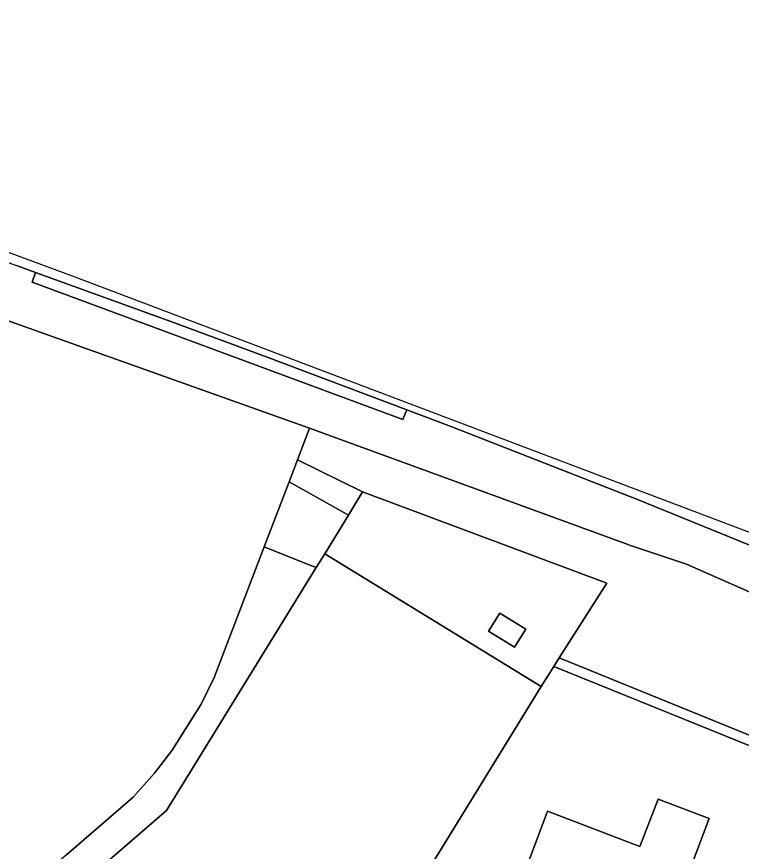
# Model space of a CAD drawing. Extents: x 163683 to 164494, y 382709 to 383872.
# Drawn here: x 163823.9 to 163896.5, y 383781.9 to 383865.6 of the extents above; entities that cross this region are included whole.
import ezdxf

# ---------------------------------------------------------------- set-up
doc = ezdxf.new("R2010")
doc.units = 0
for name, color, linetype in [('IMGEO_Erf', 7, 'Continuous'), ('IMGEO_Geluidsscherm', 7, 'Continuous'), ('IMGEO_Groenvoorziening', 7, 'Continuous'), ('IMGEO_Haag', 7, 'Continuous'), ('IMGEO_Hek', 7, 'Continuous'), ('IMGEO_Pand', 7, 'Continuous'), ('IMGEO_Parkeervlak_gesloten', 7, 'Continuous'), ('IMGEO_Parkeervlak_open', 7, 'Continuous'), ('IMGEO_Rijbaan_lokaal_gesloten', 7, 'Continuous'), ('IMGEO_Spoorbaan_halfverhard', 7, 'Continuous')]:
    doc.layers.add(name, color=color, linetype=linetype)

msp = doc.modelspace()

# ---------------------------------------------------------------- linework, layer by layer
at = {"layer": 'IMGEO_Erf'}
for points in [[(163858.573, 383817.976), (163857.149, 383815.646), (163854.781, 383811.77), (163876.456, 383798.457), (163877.731, 383800.465), (163878.28, 383801.329), (163878.505, 383801.684), (163883.033, 383808.82)], [(163872.315, 383805.806), (163874.909, 383804.212), (163873.793, 383802.396), (163871.199, 383803.989)]]:
    msp.add_lwpolyline(points, close=True, dxfattribs=at)
at = {"layer": 'IMGEO_Geluidsscherm'}
msp.add_lwpolyline([(163763.21, 383861.507), (163763.838, 383861.303), (163776.541, 383857.086), (163795.465, 383850.695), (163814.373, 383844.127), (163823.896, 383840.669), (163825.802, 383839.977), (163839.348, 383835.059), (163848.731, 383831.578), (163862.986, 383826.192), (163867.503, 383824.485), (163886.122, 383817.204), (163904.646, 383809.665)], dxfattribs=at)
at = {"layer": 'IMGEO_Groenvoorziening'}
for points in [[(163904.646, 383809.665), (163886.122, 383817.204), (163867.503, 383824.485), (163862.986, 383826.192), (163862.605, 383825.233), (163825.464, 383838.989), (163825.802, 383839.977), (163823.896, 383840.669)], [(163809.164, 383840.057), (163853.26, 383824.354), (163867.97, 383818.974), (163885.23, 383812.661), (163885.425, 383812.589), (163891.04, 383810.704), (163924.445, 383795.971)]]:
    msp.add_lwpolyline(points, dxfattribs=at)
for points in [[(163825.802, 383839.977), (163825.464, 383838.989), (163862.605, 383825.233), (163862.986, 383826.192), (163848.731, 383831.578), (163839.348, 383835.059)], [(163891.04, 383810.704), (163885.425, 383812.589), (163885.23, 383812.661), (163867.97, 383818.974), (163853.26, 383824.354), (163852.045, 383821.178), (163858.573, 383817.976), (163883.033, 383808.82), (163878.505, 383801.684), (163878.28, 383801.329), (163917.127, 383785.53), (163918.248, 383787.481), (163917.974, 383788.89), (163918.206, 383790.13), (163918.857, 383791.223), (163919.951, 383792.821), (163921.359, 383794.061), (163922.726, 383795.071), (163924.445, 383795.971)], [(163857.149, 383815.646), (163851.207, 383818.985), (163848.705, 383812.444), (163852.935, 383810.766), (163853.922, 383810.374), (163854.781, 383811.77)], [(163825.89, 383774.832), (163826.512, 383775.344), (163831.655, 383779.691), (163832.723, 383780.672), (163838.926, 383786.008), (163853.922, 383810.374), (163852.935, 383810.766), (163848.705, 383812.444), (163843.702, 383799.36), (163842.395, 383796.689), (163839.489, 383792.052), (163837.73, 383789.745), (163835.586, 383787.358), (163828.907, 383781.575), (163823.914, 383777.229)], [(163917.127, 383785.53), (163878.28, 383801.329), (163877.731, 383800.465), (163900.668, 383791.17), (163918.388, 383783.786), (163925.518, 383780.754), (163925.905, 383781.655), (163928.102, 383780.821), (163927.718, 383779.818), (163937.219, 383775.777), (163963.237, 383764.103), (163994.048, 383749.785), (164007.093, 383743.6), (164025.776, 383734.155), (164045.844, 383723.752), (164041.143, 383711.342), (164042.985, 383710.82), (164047.874, 383724.612), (163997.216, 383750), (163940.072, 383776.071), (163929.22, 383780.664), (163929.25, 383781.442), (163925.953, 383782.579), (163925.6, 383782.084)]]:
    msp.add_lwpolyline(points, close=True, dxfattribs=at)
at = {"layer": 'IMGEO_Haag'}
for points in [[(163848.731, 383831.578), (163839.348, 383835.059), (163825.802, 383839.977), (163825.464, 383838.989), (163862.605, 383825.233), (163862.986, 383826.192)], [(164047.874, 383724.612), (163997.216, 383750), (163940.072, 383776.071), (163929.22, 383780.664), (163929.25, 383781.442), (163925.953, 383782.579), (163925.6, 383782.084), (163917.127, 383785.53), (163878.28, 383801.329), (163877.731, 383800.465), (163900.668, 383791.17), (163918.388, 383783.786), (163925.518, 383780.754), (163925.905, 383781.655), (163928.102, 383780.821), (163927.718, 383779.818), (163937.219, 383775.777), (163963.237, 383764.103), (163994.048, 383749.785), (164007.093, 383743.6), (164025.776, 383734.155), (164045.844, 383723.752), (164041.143, 383711.342), (164042.985, 383710.82)]]:
    msp.add_lwpolyline(points, close=True, dxfattribs=at)
at = {"layer": 'IMGEO_Hek'}
for points in [[(163853.26, 383824.354), (163867.97, 383818.974)], [(163867.97, 383818.974), (163885.23, 383812.661), (163885.425, 383812.589)], [(163854.781, 383811.77), (163857.149, 383815.646), (163858.573, 383817.976), (163883.033, 383808.82), (163878.505, 383801.684), (163878.28, 383801.329), (163877.731, 383800.465)], [(163877.731, 383800.465), (163876.456, 383798.457)]]:
    msp.add_lwpolyline(points, dxfattribs=at)
at = {"layer": 'IMGEO_Pand'}
for points in [[(163865.135, 383780.044), (163876.456, 383798.457), (163854.781, 383811.77), (163853.922, 383810.374), (163838.926, 383786.008), (163832.723, 383780.672), (163832.896, 383780.465), (163833.394, 383780.882), (163836.458, 383778.235), (163838.627, 383774.815), (163839.09, 383774.404), (163837.662, 383773.139), (163842.198, 383767.82), (163843.682, 383769.085), (163844.033, 383768.521), (163847.091, 383765.886), (163849.26, 383762.441), (163848.739, 383761.97), (163848.915, 383761.792), (163855.156, 383767.19), (163862.096, 383775.102)], [(163873.793, 383802.396), (163874.909, 383804.212), (163872.315, 383805.806), (163871.199, 383803.989)]]:
    msp.add_lwpolyline(points, close=True, dxfattribs=at)
msp.add_lwpolyline([(163900.256, 383777.071), (163891.508, 383780.444), (163893.291, 383785.221), (163888.199, 383787.154), (163886.36, 383782.413), (163877.112, 383785.964), (163875.452, 383781.576), (163873.682, 383776.899), (163870.654, 383778.081), (163870.578, 383777.878), (163866.17, 383766.164), (163872.211, 383763.869), (163876.669, 383775.65), (163898.217, 383767.502), (163893.327, 383754.619), (163897.265, 383753.172), (163896.067, 383750), (163894.391, 383745.565), (163902.073, 383742.648)], dxfattribs=at)
at = {"layer": 'IMGEO_Parkeervlak_gesloten'}
msp.add_lwpolyline([(163828.907, 383781.575), (163835.586, 383787.358), (163837.73, 383789.745), (163839.489, 383792.052), (163842.395, 383796.689), (163843.702, 383799.36), (163848.705, 383812.444), (163851.207, 383818.985), (163852.045, 383821.178), (163853.26, 383824.354), (163809.164, 383840.057)], dxfattribs=at)
at = {"layer": 'IMGEO_Parkeervlak_open'}
msp.add_lwpolyline([(163900.668, 383791.17), (163877.731, 383800.465), (163876.456, 383798.457), (163865.135, 383780.044), (163869.49, 383778.311), (163870.578, 383777.878), (163870.654, 383778.081), (163873.682, 383776.899), (163875.452, 383781.576), (163877.112, 383785.964), (163886.36, 383782.413), (163888.199, 383787.154), (163893.291, 383785.221), (163891.508, 383780.444), (163900.256, 383777.071)], dxfattribs=at)
at = {"layer": 'IMGEO_Rijbaan_lokaal_gesloten'}
msp.add_lwpolyline([(163852.045, 383821.178), (163851.207, 383818.985), (163857.149, 383815.646), (163858.573, 383817.976)], close=True, dxfattribs=at)
at = {"layer": 'IMGEO_Spoorbaan_halfverhard'}
for points in [[(163903.34, 383811.625), (163829.513, 383839.601), (163759.195, 383865.619)], [(163823.896, 383840.669), (163825.802, 383839.977), (163839.348, 383835.059), (163848.731, 383831.578), (163862.986, 383826.192), (163867.503, 383824.485), (163886.122, 383817.204), (163904.646, 383809.665)]]:
    msp.add_lwpolyline(points, dxfattribs=at)

doc.saveas('drawing.dxf')
